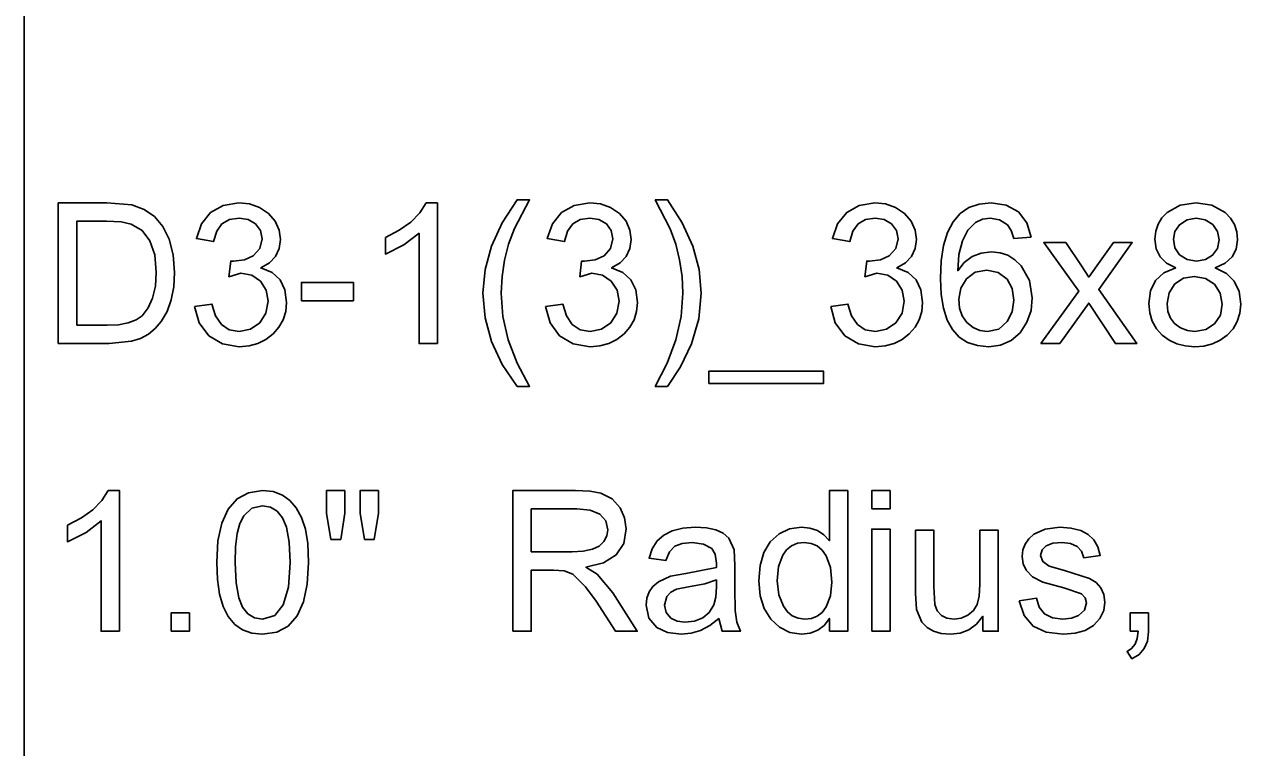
# Model space of a CAD drawing. Extents: x 1001568 to 1002149, y 1840825 to 1841423.
# Drawn here: x 1001890.65 to 1001893.468, y 1840998.741 to 1841000.418 of the extents above; entities that cross this region are included whole.
import ezdxf

# ---------------------------------------------------------------- set-up
doc = ezdxf.new("R2010")
doc.units = 0
doc.layers.add('R_No Plot', color=7, linetype='Continuous')
doc.layers.add('SIGNS', color=7, linetype='Continuous')

msp = doc.modelspace()

# ---------------------------------------------------------------- linework, layer by layer
at = {"layer": 'R_No Plot'}
msp.add_line((1001890.6501, 1841010.6666), (1001890.6501, 1840948.1274), dxfattribs=at)
at = {"layer": 'SIGNS'}
for points in [[(1001891.7916, 1840999.5782), (1001891.8204, 1840999.5782), (1001891.7917, 1840999.6322), (1001891.7712, 1840999.6862), (1001891.7589, 1840999.7403), (1001891.7549, 1840999.7944), (1001891.7568, 1840999.8332), (1001891.7625, 1840999.8711), (1001891.772, 1840999.908), (1001891.7854, 1840999.9439), (1001891.8204, 1841000.0107), (1001891.7916, 1841000.0107), (1001891.7568, 1840999.9572), (1001891.7321, 1840999.9034), (1001891.7173, 1840999.8492), (1001891.7124, 1840999.7947), (1001891.7173, 1840999.7376), (1001891.7322, 1840999.6825), (1001891.7569, 1840999.6294)], [(1001892.14, 1840999.5782), (1001892.1697, 1840999.6236), (1001892.1952, 1840999.6772), (1001892.2122, 1840999.7351), (1001892.218, 1840999.7947), (1001892.213, 1840999.8492), (1001892.1984, 1840999.9034), (1001892.174, 1840999.9572), (1001892.14, 1841000.0107), (1001892.1116, 1841000.0107), (1001892.146, 1840999.9433), (1001892.1589, 1840999.9079), (1001892.1681, 1840999.8713), (1001892.1736, 1840999.8334), (1001892.1755, 1840999.7944), (1001892.1714, 1840999.7403), (1001892.1594, 1840999.6862), (1001892.1395, 1840999.6322), (1001892.1116, 1840999.5782)], [(1001891.0447, 1840999.7637), (1001891.055, 1840999.7253), (1001891.0774, 1840999.6956), (1001891.1091, 1840999.6767), (1001891.148, 1840999.6704), (1001891.1707, 1840999.6723), (1001891.1914, 1840999.6778), (1001891.2099, 1840999.687), (1001891.2265, 1840999.7), (1001891.24, 1840999.7155), (1001891.2497, 1840999.7328), (1001891.2555, 1840999.7518), (1001891.2575, 1840999.7725), (1001891.2537, 1840999.8022), (1001891.2425, 1840999.8256), (1001891.2239, 1840999.8423), (1001891.1978, 1840999.8529), (1001891.2177, 1840999.8646), (1001891.2319, 1840999.8797), (1001891.2404, 1840999.8976), (1001891.2433, 1840999.9189), (1001891.2402, 1840999.9405), (1001891.2312, 1840999.9609), (1001891.2158, 1840999.9792), (1001891.195, 1840999.993), (1001891.1719, 1841000.0011), (1001891.1473, 1841000.0037), (1001891.111, 1840999.9979), (1001891.0817, 1840999.9814), (1001891.0604, 1840999.9552), (1001891.0487, 1840999.921), (1001891.0887, 1840999.914), (1001891.0958, 1840999.9378), (1001891.108, 1840999.9548), (1001891.1252, 1840999.9649), (1001891.1474, 1840999.9682), (1001891.1685, 1840999.9648), (1001891.1858, 1840999.9549), (1001891.1971, 1840999.9396), (1001891.2007, 1840999.9202), (1001891.1954, 1840999.8978), (1001891.1802, 1840999.8813), (1001891.1598, 1840999.872), (1001891.1348, 1840999.8689), (1001891.1284, 1840999.8689), (1001891.1239, 1840999.8324), (1001891.1519, 1840999.8405), (1001891.1768, 1840999.8359), (1001891.1971, 1840999.8221), (1001891.2105, 1840999.8013), (1001891.2149, 1840999.7756), (1001891.2099, 1840999.7483), (1001891.1956, 1840999.7259), (1001891.1741, 1840999.7107), (1001891.1481, 1840999.7058), (1001891.1248, 1840999.7098), (1001891.1065, 1840999.7218), (1001891.093, 1840999.7415), (1001891.0846, 1840999.7692)], [(1001891.6071, 1840999.6774), (1001891.6071, 1841000.0037), (1001891.5812, 1841000.0037), (1001891.566, 1840999.9804), (1001891.5452, 1840999.9592), (1001891.5187, 1840999.9401), (1001891.4865, 1840999.9231), (1001891.4865, 1840999.885), (1001891.5296, 1840999.9062), (1001891.5645, 1840999.9334), (1001891.5645, 1840999.6774)], [(1001891.8574, 1840999.7637), (1001891.8678, 1840999.7253), (1001891.8901, 1840999.6956), (1001891.9218, 1840999.6767), (1001891.9607, 1840999.6704), (1001891.9834, 1840999.6723), (1001892.0042, 1840999.6778), (1001892.0227, 1840999.687), (1001892.0393, 1840999.7), (1001892.0527, 1840999.7155), (1001892.0625, 1840999.7328), (1001892.0682, 1840999.7518), (1001892.0702, 1840999.7725), (1001892.0665, 1840999.8022), (1001892.0553, 1840999.8256), (1001892.0366, 1840999.8423), (1001892.0106, 1840999.8529), (1001892.0304, 1840999.8646), (1001892.0446, 1840999.8797), (1001892.0531, 1840999.8976), (1001892.056, 1840999.9189), (1001892.0529, 1840999.9405), (1001892.044, 1840999.9609), (1001892.0285, 1840999.9792), (1001892.0077, 1840999.993), (1001891.9847, 1841000.0011), (1001891.96, 1841000.0037), (1001891.9237, 1840999.9979), (1001891.8945, 1840999.9814), (1001891.8732, 1840999.9552), (1001891.8614, 1840999.921), (1001891.9015, 1840999.914), (1001891.9085, 1840999.9378), (1001891.9207, 1840999.9548), (1001891.9379, 1840999.9649), (1001891.9602, 1840999.9682), (1001891.9812, 1840999.9648), (1001891.9985, 1840999.9549), (1001892.0098, 1840999.9396), (1001892.0135, 1840999.9202), (1001892.0081, 1840999.8978), (1001891.993, 1840999.8813), (1001891.9726, 1840999.872), (1001891.9476, 1840999.8689), (1001891.9411, 1840999.8689), (1001891.9367, 1840999.8324), (1001891.9646, 1840999.8405), (1001891.9896, 1840999.8359), (1001892.0098, 1840999.8221), (1001892.0232, 1840999.8013), (1001892.0277, 1840999.7756), (1001892.0227, 1840999.7483), (1001892.0084, 1840999.7259), (1001891.9869, 1840999.7107), (1001891.9608, 1840999.7058), (1001891.9375, 1840999.7098), (1001891.9193, 1840999.7218), (1001891.9058, 1840999.7415), (1001891.8973, 1840999.7692)], [(1001892.518, 1840999.7637), (1001892.5283, 1840999.7253), (1001892.5507, 1840999.6956), (1001892.5824, 1840999.6767), (1001892.6213, 1840999.6704), (1001892.644, 1840999.6723), (1001892.6647, 1840999.6778), (1001892.6832, 1840999.687), (1001892.6998, 1840999.7), (1001892.7133, 1840999.7155), (1001892.723, 1840999.7328), (1001892.7288, 1840999.7518), (1001892.7308, 1840999.7725), (1001892.727, 1840999.8022), (1001892.7158, 1840999.8256), (1001892.6972, 1840999.8423), (1001892.6711, 1840999.8529), (1001892.691, 1840999.8646), (1001892.7052, 1840999.8797), (1001892.7137, 1840999.8976), (1001892.7166, 1840999.9189), (1001892.7135, 1840999.9405), (1001892.7045, 1840999.9609), (1001892.6891, 1840999.9792), (1001892.6683, 1840999.993), (1001892.6452, 1841000.0011), (1001892.6206, 1841000.0037), (1001892.5843, 1840999.9979), (1001892.555, 1840999.9814), (1001892.5337, 1840999.9552), (1001892.522, 1840999.921), (1001892.562, 1840999.914), (1001892.5691, 1840999.9378), (1001892.5813, 1840999.9548), (1001892.5985, 1840999.9649), (1001892.6207, 1840999.9682), (1001892.6418, 1840999.9648), (1001892.6591, 1840999.9549), (1001892.6704, 1840999.9396), (1001892.674, 1840999.9202), (1001892.6687, 1840999.8978), (1001892.6535, 1840999.8813), (1001892.6331, 1840999.872), (1001892.6081, 1840999.8689), (1001892.6017, 1840999.8689), (1001892.5973, 1840999.8324), (1001892.6252, 1840999.8405), (1001892.6501, 1840999.8359), (1001892.6704, 1840999.8221), (1001892.6838, 1840999.8013), (1001892.6882, 1840999.7756), (1001892.6832, 1840999.7483), (1001892.669, 1840999.7259), (1001892.6474, 1840999.7107), (1001892.6214, 1840999.7058), (1001892.5981, 1840999.7098), (1001892.5798, 1840999.7218), (1001892.5663, 1840999.7415), (1001892.5579, 1840999.7692)], [(1001893.0051, 1840999.6774), (1001893.0487, 1840999.6774), (1001893.1158, 1840999.7713), (1001893.1775, 1840999.6774), (1001893.227, 1840999.6774), (1001893.1388, 1840999.8031), (1001893.2164, 1840999.9115), (1001893.1728, 1840999.9115), (1001893.1341, 1840999.8574), (1001893.1157, 1840999.8316), (1001893.0991, 1840999.8574), (1001893.0623, 1840999.9115), (1001893.0116, 1840999.9115), (1001893.0927, 1840999.7994)], [(1001891.2918, 1840999.7767), (1001891.4124, 1840999.7767), (1001891.4124, 1840999.8192), (1001891.2918, 1840999.8192)], [(1001892.2355, 1840999.5853), (1001892.5016, 1840999.5853), (1001892.5016, 1840999.6136), (1001892.2355, 1840999.6136)], [(1001890.8707, 1840999.0108), (1001890.8707, 1840999.337), (1001890.8447, 1840999.337), (1001890.8296, 1840999.3137), (1001890.8087, 1840999.2926), (1001890.7822, 1840999.2734), (1001890.7501, 1840999.2564), (1001890.7501, 1840999.2183), (1001890.7932, 1840999.2395), (1001890.8281, 1840999.2668), (1001890.8281, 1840999.0108)], [(1001891.3604, 1840999.2235), (1001891.3832, 1840999.2235), (1001891.3925, 1840999.2845), (1001891.3925, 1840999.337), (1001891.35, 1840999.337), (1001891.35, 1840999.2845)], [(1001891.4382, 1840999.2235), (1001891.4606, 1840999.2235), (1001891.4705, 1840999.2845), (1001891.4705, 1840999.337), (1001891.428, 1840999.337), (1001891.428, 1840999.2845)], [(1001892.6131, 1840999.2944), (1001892.6556, 1840999.2944), (1001892.6556, 1840999.337), (1001892.6131, 1840999.337)], [(1001892.9546, 1840999.0813), (1001892.9661, 1840999.0471), (1001892.9869, 1840999.0228), (1001893.0171, 1840999.0084), (1001893.0568, 1840999.0037), (1001893.0845, 1840999.006), (1001893.1078, 1840999.0129), (1001893.1266, 1840999.0243), (1001893.1412, 1840999.0404), (1001893.1503, 1840999.0588), (1001893.1532, 1840999.078), (1001893.1508, 1840999.0963), (1001893.1441, 1840999.1116), (1001893.133, 1840999.1238), (1001893.1176, 1840999.1329), (1001893.0592, 1840999.1514), (1001893.0242, 1840999.1616), (1001893.009, 1840999.1721), (1001893.0042, 1840999.1862), (1001893.0075, 1840999.1994), (1001893.0169, 1840999.2089), (1001893.0324, 1840999.2146), (1001893.0541, 1840999.2164), (1001893.0738, 1840999.2141), (1001893.0889, 1840999.2075), (1001893.0991, 1840999.1965), (1001893.1044, 1840999.1813), (1001893.1425, 1840999.1865), (1001893.1369, 1840999.2063), (1001893.1275, 1840999.2225), (1001893.1143, 1840999.2351), (1001893.0975, 1840999.244), (1001893.0745, 1840999.25), (1001893.0488, 1840999.2519), (1001893.0148, 1840999.2477), (1001892.9886, 1840999.2355), (1001892.9768, 1840999.225), (1001892.9684, 1840999.2129), (1001892.9633, 1840999.1993), (1001892.9617, 1840999.1842), (1001892.9638, 1840999.1674), (1001892.9705, 1840999.1526), (1001892.9856, 1840999.1368), (1001893.0097, 1840999.1245), (1001893.0577, 1840999.1113), (1001893.0988, 1840999.0977), (1001893.1076, 1840999.0885), (1001893.1106, 1840999.0765), (1001893.106, 1840999.0593), (1001893.0923, 1840999.0471), (1001893.0757, 1840999.0411), (1001893.056, 1840999.0391), (1001893.0315, 1840999.0421), (1001893.0132, 1840999.0512), (1001893.0008, 1840999.0664), (1001892.9945, 1840999.0878)], [(1001892.6131, 1840999.0108), (1001892.6556, 1840999.0108), (1001892.6556, 1840999.2478), (1001892.6131, 1840999.2478)], [(1001892.8706, 1840999.0108), (1001892.9061, 1840999.0108), (1001892.9061, 1840999.2448), (1001892.8635, 1840999.2448), (1001892.8635, 1840999.1191), (1001892.8619, 1840999.0925), (1001892.8571, 1840999.0732), (1001892.8486, 1840999.0588), (1001892.8358, 1840999.048), (1001892.8202, 1840999.0412), (1001892.8037, 1840999.0391), (1001892.7872, 1840999.0413), (1001892.7743, 1840999.0476), (1001892.765, 1840999.0581), (1001892.7595, 1840999.0727), (1001892.7571, 1840999.1147), (1001892.7571, 1840999.2448), (1001892.7146, 1840999.2448), (1001892.7146, 1840999.0987), (1001892.717, 1840999.0614), (1001892.7293, 1840999.0316), (1001892.7411, 1840999.0193), (1001892.7562, 1840999.0107), (1001892.7742, 1840999.0054), (1001892.7955, 1840999.0037), (1001892.818, 1840999.0063), (1001892.8381, 1840999.0141), (1001892.8556, 1840999.0272), (1001892.8706, 1840999.0456)], [(1001890.9901, 1840999.0108), (1001891.0326, 1840999.0108), (1001891.0326, 1840999.0533), (1001890.9901, 1840999.0533)], [(1001893.2115, 1840999.0108), (1001893.2299, 1840999.0108), (1001893.2278, 1840998.9941), (1001893.2229, 1840998.9807), (1001893.215, 1840998.9706), (1001893.2044, 1840998.9639), (1001893.2158, 1840998.947), (1001893.2324, 1840998.9568), (1001893.2444, 1840998.9705), (1001893.2516, 1840998.9879), (1001893.254, 1840999.0092), (1001893.254, 1840999.0533), (1001893.2115, 1840999.0533)]]:
    msp.add_lwpolyline(points, close=True, dxfattribs=at)
for points in [[(1001890.7288, 1840999.6774), (1001890.8464, 1840999.6774), (1001890.8987, 1840999.683), (1001890.9191, 1840999.6896), (1001890.9375, 1840999.6996), (1001890.9534, 1840999.7127), (1001890.9674, 1840999.7288), (1001890.9809, 1840999.7522), (1001890.9906, 1840999.7789), (1001890.9964, 1840999.809), (1001890.9983, 1840999.8423), (1001890.995, 1840999.8834), (1001890.9854, 1840999.9198), (1001890.9707, 1840999.949), (1001890.9515, 1840999.972), (1001890.9276, 1840999.9886), (1001890.8991, 1840999.999), (1001890.8411, 1841000.0037), (1001890.7288, 1841000.0037), (1001890.7288, 1840999.6774)], [(1001892.9824, 1840999.9243), (1001892.9725, 1840999.9575), (1001892.9528, 1840999.9826), (1001892.9247, 1840999.9983), (1001892.8895, 1841000.0037), (1001892.8619, 1841000.0009), (1001892.8381, 1840999.9927), (1001892.8178, 1840999.979), (1001892.8014, 1840999.9599), (1001892.7886, 1840999.9352), (1001892.7795, 1840999.9051), (1001892.774, 1840999.8696), (1001892.7722, 1840999.8287), (1001892.7739, 1840999.7915), (1001892.7792, 1840999.7593), (1001892.7879, 1840999.732), (1001892.8002, 1840999.7099), (1001892.8158, 1840999.6925), (1001892.8351, 1840999.6802), (1001892.8579, 1840999.6728), (1001892.8841, 1840999.6704), (1001892.9116, 1840999.6739), (1001892.936, 1840999.6845), (1001892.9569, 1840999.7026), (1001892.9727, 1840999.7271), (1001892.982, 1840999.7541), (1001892.985, 1840999.7832), (1001892.9784, 1840999.8239), (1001892.9594, 1840999.8579), (1001892.9448, 1840999.8719), (1001892.9286, 1840999.8821), (1001892.9103, 1840999.8881), (1001892.8901, 1840999.8902), (1001892.8664, 1840999.8874), (1001892.8455, 1840999.8791), (1001892.8274, 1840999.8653), (1001892.8122, 1840999.8462), (1001892.8151, 1840999.8844), (1001892.823, 1840999.9159), (1001892.8357, 1840999.9403), (1001892.8534, 1840999.9579), (1001892.8693, 1840999.9657), (1001892.8871, 1840999.9682), (1001892.9093, 1840999.9641), (1001892.9273, 1840999.9526), (1001892.936, 1840999.9399), (1001892.9425, 1840999.9213), (1001892.9824, 1840999.9243)], [(1001893.3172, 1840999.8529), (1001893.2898, 1840999.8414), (1001893.2703, 1840999.8238), (1001893.2587, 1840999.8001), (1001893.2549, 1840999.7703), (1001893.2569, 1840999.7486), (1001893.2628, 1840999.7292), (1001893.2724, 1840999.7119), (1001893.2859, 1840999.6971), (1001893.3017, 1840999.6853), (1001893.3195, 1840999.677), (1001893.3394, 1840999.672), (1001893.3613, 1840999.6704), (1001893.3827, 1840999.6719), (1001893.4024, 1840999.6769), (1001893.4201, 1840999.6852), (1001893.4362, 1840999.6968), (1001893.45, 1840999.7115), (1001893.4599, 1840999.7286), (1001893.4657, 1840999.7478), (1001893.4677, 1840999.7692), (1001893.4638, 1840999.7983), (1001893.4528, 1840999.8221), (1001893.4345, 1840999.8402), (1001893.4089, 1840999.8529), (1001893.4314, 1840999.8638), (1001893.4476, 1840999.8785), (1001893.4572, 1840999.8966), (1001893.4606, 1840999.9183), (1001893.4587, 1840999.9367), (1001893.4533, 1840999.9534), (1001893.4442, 1840999.9681), (1001893.4316, 1840999.9812), (1001893.4012, 1840999.998), (1001893.3643, 1841000.0037), (1001893.3275, 1840999.9981), (1001893.2976, 1840999.9816), (1001893.285, 1840999.9689), (1001893.2762, 1840999.9543), (1001893.2709, 1840999.9378), (1001893.2691, 1840999.9194), (1001893.2721, 1840999.897), (1001893.2811, 1840999.8785), (1001893.296, 1840999.8637), (1001893.3172, 1840999.8529)], [(1001890.7714, 1840999.72), (1001890.7714, 1840999.9611), (1001890.8408, 1840999.9611), (1001890.8746, 1840999.9595), (1001890.8973, 1840999.9547), (1001890.9229, 1840999.9394), (1001890.9411, 1840999.9157), (1001890.9521, 1840999.8834), (1001890.9558, 1840999.8429), (1001890.9537, 1840999.8105), (1001890.9474, 1840999.783), (1001890.9371, 1840999.7602), (1001890.9229, 1840999.7421), (1001890.909, 1840999.7324), (1001890.8909, 1840999.7255), (1001890.8685, 1840999.7213), (1001890.842, 1840999.72), (1001890.7714, 1840999.72)], [(1001893.3117, 1840999.9199), (1001893.3152, 1840999.9377), (1001893.3257, 1840999.9529), (1001893.3434, 1840999.9644), (1001893.3648, 1840999.9682), (1001893.3857, 1840999.9643), (1001893.4028, 1840999.9532), (1001893.4143, 1840999.937), (1001893.418, 1840999.9177), (1001893.414, 1840999.8979), (1001893.4027, 1840999.8824), (1001893.3858, 1840999.8722), (1001893.3653, 1840999.8689), (1001893.3434, 1840999.8725), (1001893.3263, 1840999.8833), (1001893.3152, 1840999.8996), (1001893.3117, 1840999.9199)], [(1001892.8147, 1840999.7804), (1001892.8192, 1840999.8063), (1001892.8322, 1840999.8277), (1001892.853, 1840999.8428), (1001892.8794, 1840999.8476), (1001892.9061, 1840999.8423), (1001892.9264, 1840999.8268), (1001892.9385, 1840999.805), (1001892.9424, 1840999.7783), (1001892.9384, 1840999.7513), (1001892.9271, 1840999.7287), (1001892.9071, 1840999.7113), (1001892.8809, 1840999.7058), (1001892.8637, 1840999.7082), (1001892.8479, 1840999.7151), (1001892.8331, 1840999.7267), (1001892.8228, 1840999.7416), (1001892.8166, 1840999.7593), (1001892.8147, 1840999.7804)], [(1001893.2975, 1840999.7703), (1001893.302, 1840999.7953), (1001893.3153, 1840999.8157), (1001893.3353, 1840999.8291), (1001893.3603, 1840999.8334), (1001893.3859, 1840999.8287), (1001893.4067, 1840999.8151), (1001893.4205, 1840999.7944), (1001893.4251, 1840999.769), (1001893.4206, 1840999.7437), (1001893.4072, 1840999.7235), (1001893.3868, 1840999.7102), (1001893.3616, 1840999.7058), (1001893.3443, 1840999.7079), (1001893.3285, 1840999.7142), (1001893.3147, 1840999.7241), (1001893.3051, 1840999.7367), (1001893.2992, 1840999.7521), (1001893.2975, 1840999.7703)], [(1001891.0958, 1840999.1702), (1001891.0975, 1840999.131), (1001891.1025, 1840999.0971), (1001891.1108, 1840999.0684), (1001891.1225, 1840999.045), (1001891.1374, 1840999.0267), (1001891.1556, 1840999.0139), (1001891.1773, 1840999.0061), (1001891.2022, 1840999.0037), (1001891.2349, 1840999.0086), (1001891.2614, 1840999.0228), (1001891.282, 1840999.0464), (1001891.2967, 1840999.0789), (1001891.3056, 1840999.1201), (1001891.3086, 1840999.1702), (1001891.3067, 1840999.2139), (1001891.3013, 1840999.2472), (1001891.292, 1840999.2743), (1001891.2801, 1840999.2965), (1001891.2655, 1840999.3138), (1001891.2483, 1840999.3264), (1001891.2264, 1840999.3345), (1001891.2022, 1840999.337), (1001891.1693, 1840999.332), (1001891.143, 1840999.3178), (1001891.1223, 1840999.294), (1001891.1076, 1840999.2615), (1001891.0987, 1840999.2202), (1001891.0958, 1840999.1702)], [(1001891.7817, 1840999.0108), (1001891.8243, 1840999.0108), (1001891.8243, 1840999.1526), (1001891.8757, 1840999.1526), (1001891.9003, 1840999.1512), (1001891.9205, 1840999.1431), (1001891.9502, 1840999.114), (1001891.975, 1840999.0806), (1001892.0196, 1840999.0108), (1001892.07, 1840999.0108), (1001892.0132, 1840999.0995), (1001891.9773, 1840999.143), (1001891.9511, 1840999.1591), (1001891.9919, 1840999.1695), (1001892.0211, 1840999.1878), (1001892.0385, 1840999.214), (1001892.0441, 1840999.248), (1001892.0406, 1840999.2738), (1001892.0305, 1840999.2972), (1001892.0115, 1840999.318), (1001891.9853, 1840999.331), (1001891.9606, 1840999.3354), (1001891.9272, 1840999.337), (1001891.7817, 1840999.337), (1001891.7817, 1840999.0108)], [(1001892.5149, 1840999.0108), (1001892.5575, 1840999.0108), (1001892.5575, 1840999.337), (1001892.5149, 1840999.337), (1001892.5149, 1840999.2205), (1001892.502, 1840999.2342), (1001892.4871, 1840999.244), (1001892.4698, 1840999.2499), (1001892.4505, 1840999.2519), (1001892.4229, 1840999.248), (1001892.3984, 1840999.2365), (1001892.3777, 1840999.2178), (1001892.3632, 1840999.1934), (1001892.3545, 1840999.1632), (1001892.3518, 1840999.1276), (1001892.355, 1840999.0929), (1001892.3642, 1840999.0632), (1001892.379, 1840999.0387), (1001892.3992, 1840999.02), (1001892.4236, 1840999.0076), (1001892.4507, 1840999.0037), (1001892.4706, 1840999.006), (1001892.488, 1840999.013), (1001892.5027, 1840999.0245), (1001892.5149, 1840999.0407), (1001892.5149, 1840999.0108)], [(1001891.1384, 1840999.1703), (1001891.1396, 1840999.2068), (1001891.1434, 1840999.2371), (1001891.1497, 1840999.2609), (1001891.1587, 1840999.2786), (1001891.1774, 1840999.2959), (1001891.2017, 1840999.3015), (1001891.2205, 1840999.2983), (1001891.2361, 1840999.289), (1001891.2484, 1840999.2736), (1001891.2575, 1840999.2521), (1001891.2638, 1840999.2174), (1001891.266, 1840999.1703), (1001891.262, 1840999.1127), (1001891.25, 1840999.0717), (1001891.2301, 1840999.0471), (1001891.2022, 1840999.0391), (1001891.1834, 1840999.0422), (1001891.1679, 1840999.0515), (1001891.1556, 1840999.0669), (1001891.1469, 1840999.0885), (1001891.1405, 1840999.123), (1001891.1384, 1840999.1703)], [(1001891.8243, 1840999.1951), (1001891.8243, 1840999.2944), (1001891.93, 1840999.2944), (1001891.9612, 1840999.2913), (1001891.9836, 1840999.2823), (1001891.997, 1840999.267), (1001892.0016, 1840999.2457), (1001891.9994, 1840999.2316), (1001891.9927, 1840999.2187), (1001891.9817, 1840999.2083), (1001891.9659, 1840999.201), (1001891.945, 1840999.1966), (1001891.9193, 1840999.1951), (1001891.8243, 1840999.1951)], [(1001892.2588, 1840999.04), (1001892.2668, 1840999.0108), (1001892.3088, 1840999.0108), (1001892.3004, 1840999.0321), (1001892.2964, 1840999.059), (1001892.2962, 1840999.1096), (1001892.2962, 1840999.1629), (1001892.2942, 1840999.1997), (1001892.2817, 1840999.2268), (1001892.2688, 1840999.2378), (1001892.2516, 1840999.2457), (1001892.2302, 1840999.2503), (1001892.2044, 1840999.2519), (1001892.1752, 1840999.2497), (1001892.1506, 1840999.2436), (1001892.1312, 1840999.2337), (1001892.1159, 1840999.22), (1001892.1046, 1840999.202), (1001892.0974, 1840999.1801), (1001892.1362, 1840999.1748), (1001892.1446, 1840999.1948), (1001892.1569, 1840999.2078), (1001892.1736, 1840999.2143), (1001892.1972, 1840999.2164), (1001892.2236, 1840999.2129), (1001892.2424, 1840999.2029), (1001892.2507, 1840999.1893), (1001892.2536, 1840999.1686), (1001892.2534, 1840999.1582), (1001892.1826, 1840999.1445), (1001892.1473, 1840999.1385), (1001892.1188, 1840999.1254), (1001892.1062, 1840999.1145), (1001892.0974, 1840999.1018), (1001892.092, 1840999.0872), (1001892.0905, 1840999.0709), (1001892.0967, 1840999.0413), (1001892.1149, 1840999.0196), (1001892.1399, 1840999.0076), (1001892.1715, 1840999.0037), (1001892.1945, 1840999.006), (1001892.2167, 1840999.0129), (1001892.2381, 1840999.0242), (1001892.2588, 1840999.04)], [(1001892.3943, 1840999.1277), (1001892.3974, 1840999.1606), (1001892.407, 1840999.187), (1001892.4159, 1840999.1998), (1001892.4273, 1840999.209), (1001892.4408, 1840999.2146), (1001892.4565, 1840999.2164), (1001892.4725, 1840999.2144), (1001892.4864, 1840999.2087), (1001892.4982, 1840999.199), (1001892.5077, 1840999.1857), (1001892.5175, 1840999.1582), (1001892.5208, 1840999.1243), (1001892.5173, 1840999.0929), (1001892.5073, 1840999.0671), (1001892.4979, 1840999.0546), (1001892.4867, 1840999.046), (1001892.4734, 1840999.0407), (1001892.4582, 1840999.0391), (1001892.4426, 1840999.041), (1001892.4291, 1840999.0465), (1001892.4177, 1840999.0557), (1001892.4083, 1840999.0686), (1001892.3978, 1840999.0953), (1001892.3943, 1840999.1277)], [(1001892.2536, 1840999.1297), (1001892.2536, 1840999.1141), (1001892.252, 1840999.0896), (1001892.2472, 1840999.0719), (1001892.2362, 1840999.0544), (1001892.2215, 1840999.042), (1001892.2028, 1840999.0345), (1001892.1803, 1840999.032), (1001892.1623, 1840999.0343), (1001892.1478, 1840999.0409), (1001892.1366, 1840999.0539), (1001892.1331, 1840999.0715), (1001892.1386, 1840999.0914), (1001892.1476, 1840999.1011), (1001892.1611, 1840999.1081), (1001892.1888, 1840999.1137), (1001892.2266, 1840999.121), (1001892.2536, 1840999.1297)]]:
    msp.add_lwpolyline(points, dxfattribs=at)

doc.saveas('drawing.dxf')
